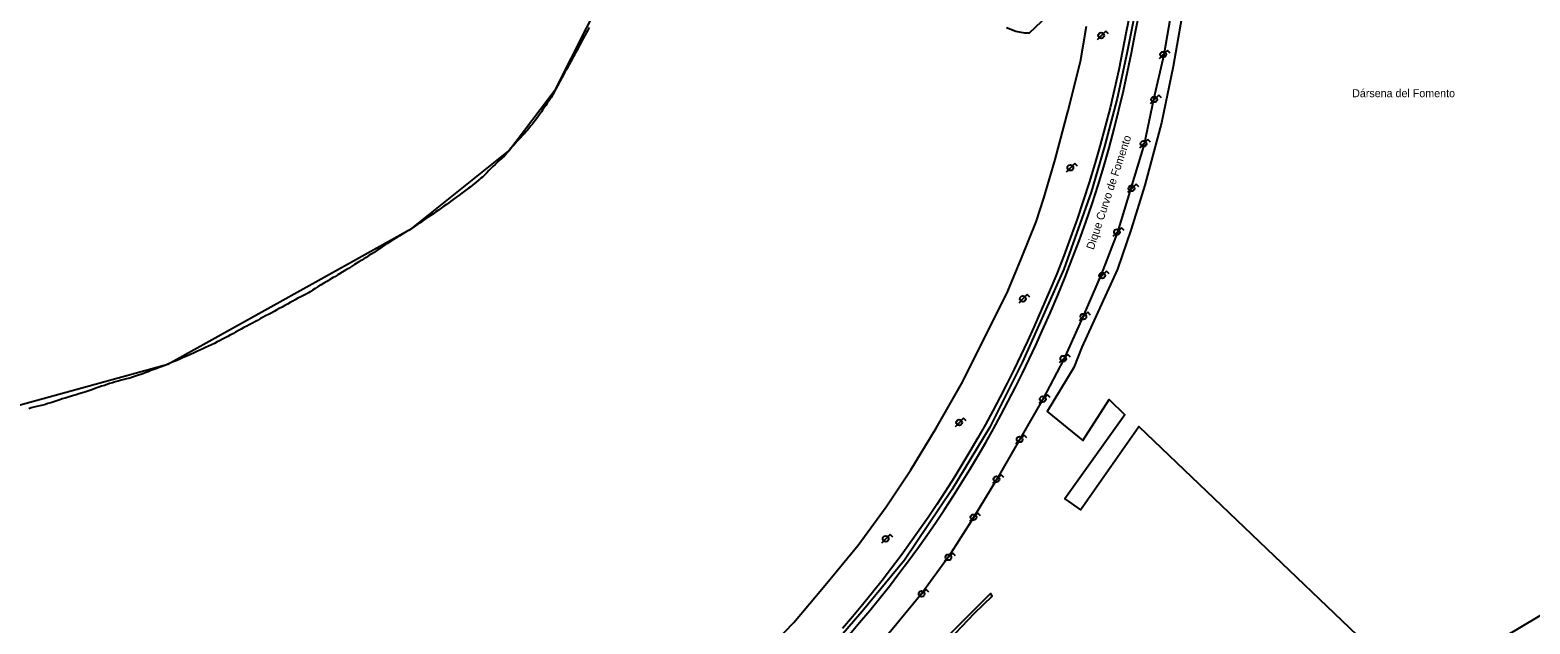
# Model space of a CAD drawing. Extents: x 282771 to 285132, y 4823109 to 4825496.
# Drawn here: x 284165.2 to 284493.3, y 4824548.3 to 4824678.1 of the extents above; entities that cross this region are included whole.
import ezdxf

# ---------------------------------------------------------------- set-up
doc = ezdxf.new("R2010")
doc.units = 0
for name, color, linetype in [('ACERA-INTERIOR', 7, 'Continuous'), ('CARRIL-BICI-AREA', 7, 'Continuous'), ('CARRIL-BICI-EJE', 7, 'Continuous'), ('FAROLA', 7, 'Continuous'), ('LINEA-COSTA', 7, 'Continuous'), ('PLAYA-AREA', 7, 'Continuous'), ('TXT-PUERTO', 7, 'Continuous'), ('VALLA', 7, 'Continuous')]:
    doc.layers.add(name, color=color, linetype=linetype)

msp = doc.modelspace()

# ---------------------------------------------------------------- linework, layer by layer
at = {"layer": 'ACERA-INTERIOR'}
msp.add_lwpolyline([(284367.64, 4824546.22), (284371.84, 4824550.59), (284375.67, 4824554.34), (284375.33, 4824554.89), (284334.55, 4824514.1), (284333.42, 4824513.13), (284333.35, 4824511.23), (284333.47, 4824508.17), (284333.49, 4824504.86), (284333.69, 4824502.81), (284339.85, 4824481.07)], dxfattribs=at)
at = {"layer": 'CARRIL-BICI-AREA'}
for points in [[(284408.32, 4824693.93), (284404.97, 4824677.65), (284404.19, 4824673.49), (284403.36, 4824669.35), (284402.45, 4824665.21), (284401.48, 4824661.09), (284400.44, 4824656.98), (284399.34, 4824652.89), (284398.17, 4824648.81), (284396.93, 4824644.75), (284395.63, 4824640.71), (284394.27, 4824636.7), (284392.84, 4824632.71), (284391.35, 4824628.74), (284389.8, 4824624.8), (284388.19, 4824620.88), (284386.51, 4824617), (284384.78, 4824613.14), (284383.39, 4824610.05), (284381.96, 4824606.98), (284380.49, 4824603.93), (284378.98, 4824600.89), (284377.43, 4824597.87), (284375.84, 4824594.86), (284374.21, 4824591.88), (284372.54, 4824588.91), (284370.83, 4824585.97), (284369.08, 4824583.04), (284367.29, 4824580.14), (284365.46, 4824577.26), (284363.6, 4824574.4), (284361.69, 4824571.56), (284359.75, 4824568.76), (284357.77, 4824565.97), (284355.76, 4824563.21), (284353.71, 4824560.48), (284351.63, 4824557.78), (284349.51, 4824555.1), (284347.36, 4824552.46), (284345.17, 4824549.84), (284342.95, 4824547.25)], [(284344.46, 4824545.94), (284346.7, 4824548.55), (284348.9, 4824551.18), (284351.07, 4824553.85), (284353.2, 4824556.55), (284355.3, 4824559.27), (284357.37, 4824562.02), (284359.4, 4824564.8), (284361.39, 4824567.61), (284363.35, 4824570.44), (284365.26, 4824573.29), (284367.14, 4824576.17), (284368.99, 4824579.08), (284370.79, 4824582), (284372.55, 4824584.95), (284374.28, 4824587.92), (284375.96, 4824590.91), (284377.6, 4824593.92), (284379.21, 4824596.94), (284380.77, 4824599.99), (284382.29, 4824603.05), (284383.77, 4824606.13), (284385.21, 4824609.22), (284386.6, 4824612.32), (284388.35, 4824616.21), (284390.04, 4824620.12), (284391.66, 4824624.06), (284393.22, 4824628.03), (284394.73, 4824632.03), (284396.16, 4824636.05), (284397.54, 4824640.1), (284398.84, 4824644.16), (284400.09, 4824648.25), (284401.26, 4824652.36), (284402.38, 4824656.48), (284403.42, 4824660.62), (284404.4, 4824664.77), (284405.31, 4824668.94), (284406.16, 4824673.11), (284406.94, 4824677.3), (284410.27, 4824693.53)]]:
    msp.add_lwpolyline(points, dxfattribs=at)
at = {"layer": 'CARRIL-BICI-EJE'}
msp.add_lwpolyline([(284409.96, 4824697.04), (284405.16, 4824672.94), (284403.01, 4824663.08), (284400.26, 4824652.62), (284397.31, 4824642.6), (284391.38, 4824625.81), (284382.35, 4824605.54), (284375.15, 4824591.26), (284366.87, 4824577.56), (284356.5, 4824562.18), (284347.22, 4824550.9), (284338.02, 4824540.27), (284326.19, 4824528.34), (284322.94, 4824525.38), (284321.52, 4824523.81), (284320.63, 4824522.53), (284320.26, 4824521.41), (284320.12, 4824520.3), (284320.28, 4824518.92), (284320.94, 4824516.29), (284333.03, 4824472.92)], dxfattribs=at)
at = {"layer": 'FAROLA'}
for p, q in [((284399.58, 4824676.88), (284398.65, 4824675.94)), ((284400.52, 4824677.81), (284399.58, 4824676.88)), ((284401.11, 4824677.22), (284400.52, 4824677.81)), ((284414.06, 4824673.63), (284413.12, 4824672.7)), ((284414.65, 4824673.04), (284414.06, 4824673.63)), ((284413.12, 4824672.7), (284412.19, 4824671.76)), ((284412.11, 4824663.84), (284411.17, 4824662.91)), ((284412.7, 4824663.25), (284412.11, 4824663.84)), ((284411.17, 4824662.91), (284410.24, 4824661.97)), ((284408.82, 4824653.21), (284407.89, 4824652.27)), ((284409.76, 4824654.14), (284408.82, 4824653.21)), ((284410.35, 4824653.55), (284409.76, 4824654.14)), ((284392.83, 4824647.97), (284391.9, 4824647.03)), ((284393.77, 4824648.9), (284392.83, 4824647.97)), ((284394.36, 4824648.31), (284393.77, 4824648.9)), ((284406.22, 4824643.47), (284405.29, 4824642.53)), ((284407.16, 4824644.4), (284406.22, 4824643.47)), ((284407.75, 4824643.81), (284407.16, 4824644.4)), ((284403.02, 4824633.92), (284402.09, 4824632.98)), ((284403.96, 4824634.85), (284403.02, 4824633.92)), ((284404.55, 4824634.26), (284403.96, 4824634.85)), ((284399.78, 4824624.43), (284398.85, 4824623.49)), ((284400.72, 4824625.36), (284399.78, 4824624.43)), ((284401.31, 4824624.77), (284400.72, 4824625.36)), ((284382.43, 4824619.33), (284381.5, 4824618.39)), ((284383.37, 4824620.26), (284382.43, 4824619.33)), ((284383.96, 4824619.67), (284383.37, 4824620.26)), ((284395.68, 4824615.44), (284394.75, 4824614.5)), ((284396.62, 4824616.37), (284395.68, 4824615.44)), ((284397.21, 4824615.78), (284396.62, 4824616.37)), ((284391.28, 4824606.24), (284390.35, 4824605.3)), ((284392.22, 4824607.17), (284391.28, 4824606.24)), ((284392.81, 4824606.58), (284392.22, 4824607.17)), ((284387.77, 4824598.33), (284386.83, 4824597.4)), ((284388.36, 4824597.74), (284387.77, 4824598.33)), ((284386.83, 4824597.4), (284385.9, 4824596.46)), ((284368.51, 4824592.29), (284367.58, 4824591.35)), ((284369.45, 4824593.22), (284368.51, 4824592.29)), ((284370.04, 4824592.63), (284369.45, 4824593.22)), ((284381.74, 4824588.6), (284380.81, 4824587.66)), ((284382.68, 4824589.53), (284381.74, 4824588.6)), ((284383.27, 4824588.94), (284382.68, 4824589.53)), ((284376.69, 4824579.91), (284375.76, 4824578.97)), ((284377.63, 4824580.84), (284376.69, 4824579.91)), ((284378.22, 4824580.25), (284377.63, 4824580.84)), ((284371.64, 4824571.57), (284370.71, 4824570.63)), ((284372.58, 4824572.5), (284371.64, 4824571.57)), ((284373.17, 4824571.91), (284372.58, 4824572.5)), ((284352.44, 4824566.88), (284351.51, 4824565.94)), ((284353.38, 4824567.81), (284352.44, 4824566.88)), ((284353.97, 4824567.22), (284353.38, 4824567.81)), ((284366.15, 4824562.82), (284365.22, 4824561.88)), ((284367.09, 4824563.75), (284366.15, 4824562.82)), ((284367.68, 4824563.16), (284367.09, 4824563.75)), ((284360.3, 4824554.83), (284359.37, 4824553.89)), ((284361.24, 4824555.76), (284360.3, 4824554.83)), ((284361.83, 4824555.17), (284361.24, 4824555.76))]:
    msp.add_line(p, q, dxfattribs=at)
for centre in [(284399.54, 4824676.88), (284413.08, 4824672.7), (284411.13, 4824662.91), (284408.78, 4824653.21), (284392.79, 4824647.97), (284406.18, 4824643.47), (284402.98, 4824633.92), (284399.74, 4824624.43), (284382.39, 4824619.33), (284395.64, 4824615.44), (284391.24, 4824606.24), (284386.79, 4824597.4), (284368.47, 4824592.29), (284381.7, 4824588.6), (284376.65, 4824579.91), (284371.6, 4824571.57), (284352.4, 4824566.88), (284366.11, 4824562.82), (284360.26, 4824554.83)]:
    msp.add_circle(centre, 0.637, dxfattribs=at)
at = {"layer": 'LINEA-COSTA'}
for points in [[(283790.61, 4824725.92), (283856.53, 4824665.75), (283891.08, 4824645.17), (283891.37, 4824645.02), (283928.62, 4824629.52), (283959.22, 4824625.56), (284014.18, 4824607.87), (284018.26, 4824607.35), (284023.14, 4824606.6), (284032.55, 4824605.39), (284042.56, 4824605.41), (284112.26, 4824590.54), (284144.23, 4824590.97), (284195.42, 4824605.03), (284248.82, 4824634.73), (284270.01, 4824651.7), (284280.29, 4824665.21), (284300.28, 4824704.9)], [(284417.98, 4824685.64), (284415.25, 4824670.08), (284412.71, 4824657.78), (284409.09, 4824644.14), (284406.06, 4824634.57), (284403.09, 4824625.79), (284395.31, 4824608.73), (284393.54, 4824604.28), (284387.69, 4824594.68), (284395.51, 4824588.35), (284401.28, 4824597.31), (284404.7, 4824593.97), (284391.6, 4824575.61), (284395.02, 4824573.19), (284407.76, 4824591.41), (284466.96, 4824534.89), (284474.07, 4824537.44), (284477.68, 4824539.5), (284498.6, 4824551.92), (284506.91, 4824557.17), (284523.87, 4824568.59), (284555.16, 4824590.41), (284512.68, 4824700.55)]]:
    msp.add_lwpolyline(points, dxfattribs=at)
at = {"layer": 'PLAYA-AREA'}
for points in [[(284388.99, 4824682.3), (284383.78, 4824677.38), (284382.83, 4824677.41), (284380.84, 4824677.76), (284378.86, 4824678.56)], [(284287.57, 4824678.61), (284287.21, 4824677.92), (284286.99, 4824677.56), (284286.63, 4824676.91), (284286.24, 4824676.22), (284285.95, 4824675.64), (284285.55, 4824674.95), (284285.19, 4824674.27), (284284.83, 4824673.58), (284284.44, 4824672.89), (284284.26, 4824672.53), (284283.93, 4824671.95), (284283.75, 4824671.59), (284283.54, 4824671.22), (284283.17, 4824670.57), (284282.81, 4824669.88), (284282.63, 4824669.52), (284282.24, 4824668.87), (284281.95, 4824668.29), (284281.55, 4824667.64), (284281.19, 4824666.95), (284280.83, 4824666.26), (284280.65, 4824665.9), (284280.29, 4824665.21), (284279.97, 4824664.63), (284279.61, 4824663.98), (284279.21, 4824663.33), (284278.81, 4824662.68), (284278.38, 4824662.06), (284278.06, 4824661.56), (284277.8, 4824661.19), (284277.37, 4824660.54), (284277.12, 4824660.22), (284276.69, 4824659.6), (284276.22, 4824658.98), (284275.75, 4824658.33), (284275.32, 4824657.75), (284275.06, 4824657.43), (284274.81, 4824657.1), (284274.31, 4824656.48), (284274.05, 4824656.16), (284273.76, 4824655.87), (284273.51, 4824655.54), (284273.22, 4824655.25), (284272.93, 4824654.96), (284272.65, 4824654.67), (284272.18, 4824654.17), (284271.89, 4824653.88), (284271.35, 4824653.26), (284271.06, 4824652.93), (284270.81, 4824652.61), (284270.52, 4824652.32), (284270.01, 4824651.7), (284269.54, 4824651.19), (284269.29, 4824650.87), (284269, 4824650.58), (284268.46, 4824650.03), (284267.88, 4824649.53), (284267.3, 4824648.98), (284267.02, 4824648.69), (284266.51, 4824648.22), (284266.22, 4824647.93), (284265.93, 4824647.64), (284265.64, 4824647.35), (284265.07, 4824646.81), (284264.78, 4824646.52), (284264.49, 4824646.23), (284264.2, 4824645.94), (284263.88, 4824645.68), (284263.37, 4824645.25), (284262.76, 4824644.74), (284262.14, 4824644.23), (284261.49, 4824643.76), (284261.17, 4824643.51), (284260.55, 4824643.04), (284260.01, 4824642.64), (284259.69, 4824642.38), (284259.07, 4824641.91), (284258.42, 4824641.48), (284258.1, 4824641.22), (284257.48, 4824640.79), (284256.87, 4824640.32), (284256.36, 4824639.95), (284255.79, 4824639.55), (284255.17, 4824639.12), (284254.59, 4824638.72), (284254.02, 4824638.32), (284253.55, 4824638), (284252.97, 4824637.63), (284252.39, 4824637.23), (284251.78, 4824636.8), (284251.27, 4824636.47), (284250.59, 4824635.96), (284250.08, 4824635.64), (284249.54, 4824635.27), (284248.82, 4824634.73), (284248.13, 4824634.29), (284247.77, 4824634.08), (284247.41, 4824633.86), (284246.83, 4824633.5), (284246.14, 4824633.1), (284245.46, 4824632.7), (284244.77, 4824632.26), (284244.08, 4824631.86), (284243.43, 4824631.43), (284242.93, 4824631.1), (284242.31, 4824630.67), (284241.7, 4824630.27), (284241.12, 4824629.87), (284240.51, 4824629.47), (284240, 4824629.14), (284239.35, 4824628.78), (284238.74, 4824628.38), (284238.23, 4824628.05), (284237.8, 4824627.8), (284237.15, 4824627.4), (284236.61, 4824627.07), (284236.24, 4824626.86), (284235.59, 4824626.42), (284234.94, 4824625.98), (284234.26, 4824625.55), (284233.9, 4824625.37), (284233.54, 4824625.15), (284232.96, 4824624.79), (284232.6, 4824624.57), (284231.91, 4824624.13), (284231.55, 4824623.95), (284230.86, 4824623.52), (284230.5, 4824623.34), (284230.14, 4824623.12), (284229.49, 4824622.72), (284228.91, 4824622.39), (284228.26, 4824621.99), (284227.65, 4824621.59), (284227.07, 4824621.19), (284226.56, 4824620.87), (284226.17, 4824620.61), (284225.66, 4824620.36), (284225.05, 4824620.03), (284224.47, 4824619.74), (284223.85, 4824619.45), (284223.28, 4824619.12), (284222.77, 4824618.83), (284222.16, 4824618.51), (284221.58, 4824618.18), (284221, 4824617.85), (284220.39, 4824617.53), (284219.77, 4824617.2), (284219.27, 4824616.91), (284218.65, 4824616.58), (284218, 4824616.22), (284217.39, 4824615.89), (284216.77, 4824615.57), (284216.27, 4824615.31), (284215.65, 4824614.99), (284215.04, 4824614.62), (284214.42, 4824614.3), (284213.92, 4824614.01), (284213.2, 4824613.61), (284212.65, 4824613.32), (284212.04, 4824613.02), (284211.43, 4824612.7), (284210.85, 4824612.37), (284210.23, 4824612.04), (284209.73, 4824611.75), (284209.3, 4824611.52), (284209.11, 4824611.43), (284208.54, 4824611.1), (284207.92, 4824610.77), (284207.34, 4824610.48), (284206.73, 4824610.16), (284206.19, 4824609.9), (284205.57, 4824609.58), (284204.92, 4824609.28), (284204.27, 4824608.96), (284203.66, 4824608.67), (284203.08, 4824608.41), (284202.43, 4824608.09), (284201.74, 4824607.8), (284201.16, 4824607.54), (284200.37, 4824607.18), (284199.68, 4824606.89), (284199.14, 4824606.63), (284198.49, 4824606.34), (284197.84, 4824606.09), (284197.19, 4824605.8), (284196.57, 4824605.54), (284196.03, 4824605.32), (284195.42, 4824605.03), (284194.77, 4824604.78), (284194.12, 4824604.52), (284193.47, 4824604.31), (284192.82, 4824604.05), (284192.31, 4824603.87), (284191.7, 4824603.62), (284191.08, 4824603.4), (284190.43, 4824603.14), (284189.92, 4824602.96), (284189.49, 4824602.81), (284188.95, 4824602.63), (284188.33, 4824602.41), (284187.68, 4824602.23), (284187.07, 4824602.01), (284186.38, 4824601.83), (284185.84, 4824601.69), (284185.19, 4824601.54), (284184.54, 4824601.36), (284183.89, 4824601.18), (284183.27, 4824600.99), (284182.66, 4824600.81), (284182.15, 4824600.63), (284181.54, 4824600.41), (284180.92, 4824600.23), (284180.31, 4824600.01), (284179.66, 4824599.79), (284179.15, 4824599.61), (284178.54, 4824599.39), (284177.89, 4824599.14), (284177.24, 4824598.92), (284176.7, 4824598.74), (284175.94, 4824598.52), (284175.36, 4824598.37), (284174.78, 4824598.19), (284174.31, 4824598.05), (284173.62, 4824597.86), (284172.97, 4824597.64), (284172.32, 4824597.43), (284171.78, 4824597.24), (284171.13, 4824597.03), (284170.48, 4824596.81), (284169.83, 4824596.59), (284169.18, 4824596.41), (284168.63, 4824596.26), (284168.02, 4824596.08), (284167.37, 4824595.93), (284166.72, 4824595.79), (284166.1, 4824595.61), (284165.49, 4824595.46), (284164.98, 4824595.28)], [(284326.32, 4824542.41), (284332.3, 4824548.6), (284339.19, 4824556.77), (284346.37, 4824565.5), (284352.54, 4824573.85), (284357.93, 4824581.93), (284363.47, 4824591.04), (284368.95, 4824600.76), (284374.91, 4824612.45), (284379.14, 4824620.98), (284382.09, 4824628.2), (284385.28, 4824636.15), (284386.97, 4824641.3), (284389.45, 4824649.78), (284392.29, 4824660.47), (284395.04, 4824671.19), (284396.3, 4824678.88)]]:
    msp.add_lwpolyline(points, dxfattribs=at)
at = {"layer": 'VALLA'}
msp.add_lwpolyline([(284415, 4824682.77), (284413.26, 4824672.66), (284410.98, 4824662.87), (284408.97, 4824653.13), (284403.1, 4824633.92), (284399.5, 4824624.61), (284395.53, 4824615.35), (284391.35, 4824606.14), (284386.74, 4824597.36), (284376.69, 4824579.9), (284371.56, 4824571.38), (284366.12, 4824562.96), (284360.25, 4824554.86), (284353.85, 4824547.08), (284347.28, 4824539.36), (284340.78, 4824532.21), (284347.13, 4824525.86)], dxfattribs=at)

# ---------------------------------------------------------------- texts
at = {"layer": 'TXT-PUERTO'}
for s, rotation, p in [('Dársena del Fomento', 0, (284454.42, 4824663.39)), ('Dique Curvo de Fomento', 71.5905, (284397.88, 4824629.92))]:
    msp.add_text(s, height=1.75, rotation=rotation, dxfattribs=at).set_placement(p)

doc.saveas('drawing.dxf')
